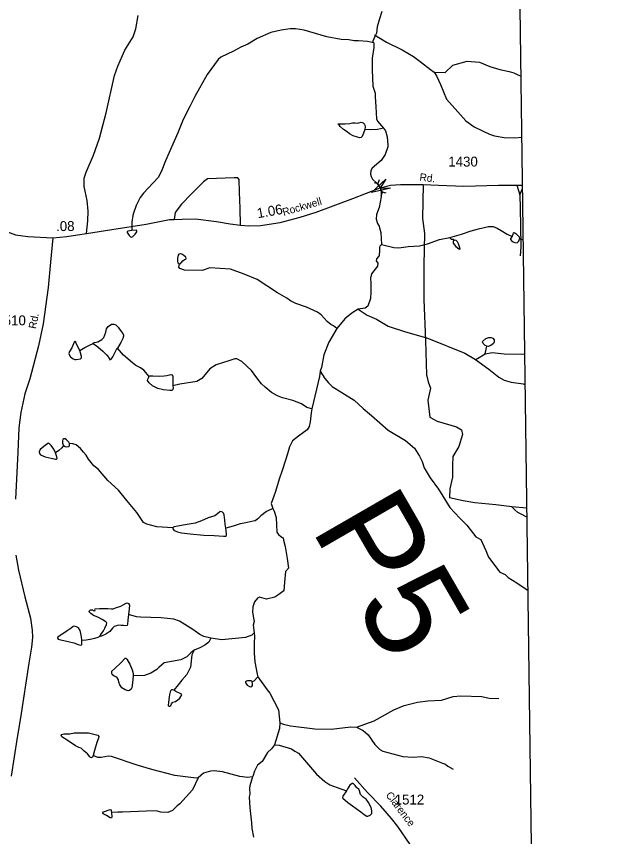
# Model space of a CAD drawing. Extents: x 2056842 to 2160602, y 826753 to 1016856.
# Drawn here: x 2137510 to 2145104, y 967870 to 978198 of the extents above; entities that cross this region are included whole.
import ezdxf

# ---------------------------------------------------------------- set-up
doc = ezdxf.new("R2010")
doc.units = 0
for name, color, linetype in [('Exist Boundary Political CountyLine', 7, 'Continuous'), ('Exist Hydrographic Creek Single Shore', 7, 'Continuous'), ('Exist Hydrographic Misc Water Feature', 7, 'Continuous'), ('Exist Road Non-System Type 51', 7, 'Continuous'), ('Exist Road Secondary Mileage Hundredths English Label', 7, 'Continuous'), ('Exist Road Secondary Structure Pipe Attributed CELL', 7, 'Continuous'), ('Exist Road Secondary Structure Pipe CELL', 7, 'Continuous'), ('Exist Road Secondary Structure Pipe Number Label', 7, 'Continuous'), ('Exist Road Secondary Type 41 Attributed', 7, 'Continuous'), ('Exist Road Secondary Type 51 Attributed', 7, 'Continuous'), ('Exist Road Secondary Type 51 Label', 7, 'Continuous'), ('Exist Road Secondary Type 51 Number Label', 7, 'Continuous')]:
    doc.layers.add(name, color=color, linetype=linetype)

msp = doc.modelspace()

# ---------------------------------------------------------------- linework, layer by layer
at = {"layer": 'Exist Boundary Political CountyLine'}
msp.add_lwpolyline([(2145104, 885849), (2143763, 984829)], dxfattribs=at)
at = {"layer": 'Exist Hydrographic Creek Single Shore'}
for points in [[(2142112, 978261), (2142079, 978167), (2142053, 978065), (2142043, 977987), (2142022, 977945), (2141999, 977886), (2142002, 977865)], [(2142008, 977863), (2141932, 977882), (2141816, 977891), (2141764, 977890), (2141696, 977904), (2141600, 977908), (2141420, 977939), (2141134, 978026), (2141022, 978041), (2140958, 978043), (2140842, 978026), (2140714, 977996), (2140540, 977921), (2140423, 977850), (2140335, 977810), (2140243, 977758), (2140085, 977683), (2140050, 977655), (2139910, 977466), (2139758, 977190), (2139692, 977065), (2139611, 976899), (2139544, 976731), (2139385, 976380), (2139334, 976240), (2139296, 976168), (2139109, 975973), (2139069, 975919), (2139018, 975815), (2138984, 975722), (2138974, 975691), (2138964, 975607), (2138961, 975503)], [(2142020, 977964), (2142170, 977874), (2142367, 977778), (2142510, 977691), (2142591, 977628), (2142723, 977531), (2142770, 977494)], [(2142008, 977863), (2142010, 977807), (2141988, 977671), (2141990, 977523), (2141999, 977320), (2142028, 977232), (2142025, 977187), (2142036, 977060), (2142042, 976906), (2142055, 976878), (2142131, 976790)], [(2142770, 977494), (2142908, 977493), (2143006, 977584), (2143183, 977634), (2143341, 977622), (2143472, 977568), (2143596, 977529), (2143712, 977504), (2143774, 977486), (2143815, 977468), (2143863, 977446)], [(2142770, 977494), (2142797, 977448), (2142850, 977339), (2142923, 977155), (2143067, 976996), (2143168, 976881), (2143273, 976809), (2143385, 976753), (2143467, 976716), (2143528, 976695), (2143650, 976675), (2143784, 976667), (2143873, 976676)], [(2142131, 976790), (2142155, 976756), (2142178, 976680), (2142184, 976576), (2142184, 976556), (2142154, 976459), (2142103, 976382), (2141987, 976285), (2141970, 976258), (2141968, 976212), (2141976, 976180), (2141994, 976148), (2142046, 976098), (2142089, 976039), (2142104, 975991), (2142100, 975924), (2142076, 975790), (2142044, 975705), (2142038, 975644), (2142054, 975588), (2142077, 975558), (2142083, 975537), (2142097, 975477), (2142105, 975324)], [(2142105, 975324), (2142084, 975306), (2142081, 975287), (2142079, 975252), (2142076, 975189), (2142068, 975175), (2142043, 975147), (2142041, 975119), (2142059, 975090), (2142057, 975054), (2141981, 974957), (2141968, 974903), (2141971, 974835), (2141972, 974728), (2141968, 974644), (2141933, 974550), (2141899, 974524), (2141813, 974510)], [(2141544, 974266), (2141500, 974300), (2141469, 974320), (2141422, 974358), (2141345, 974441), (2141301, 974473), (2141161, 974538), (2141029, 974582), (2140959, 974617), (2140915, 974649), (2140798, 974715), (2140543, 974884), (2140378, 974951), (2140204, 975017), (2139943, 975033), (2139848, 974999), (2139626, 975002), (2139569, 975022), (2139555, 975039), (2139562, 975084)], [(2141813, 974510), (2141733, 974460), (2141644, 974388), (2141544, 974266)], [(2141813, 974510), (2141926, 974437), (2142043, 974385), (2142191, 974298), (2142409, 974228), (2142632, 974165), (2142696, 974143), (2143155, 973959), (2143288, 973876)], [(2141544, 974266), (2141443, 974095), (2141381, 973937), (2141350, 973777), (2141333, 973729)], [(2141228, 973256), (2141165, 973274), (2141098, 973318), (2140988, 973362), (2140859, 973395), (2140798, 973419), (2140723, 973460), (2140643, 973530), (2140597, 973571), (2140536, 973646), (2140469, 973740), (2140347, 973854), (2140283, 973884), (2140261, 973886), (2140184, 973862), (2140023, 973810), (2139947, 973759), (2139846, 973638), (2139780, 973602), (2139569, 973565), (2139480, 973546)], [(2141333, 973729), (2141325, 973665), (2141228, 973256)], [(2141333, 973729), (2141393, 973637), (2141437, 973584), (2141485, 973538), (2141608, 973462), (2141761, 973366), (2141876, 973262), (2141979, 973174), (2142192, 972989), (2142410, 972856), (2142523, 972760), (2142585, 972661), (2142618, 972593), (2142642, 972515), (2142718, 972387), (2142825, 972246), (2142968, 972015), (2143092, 971880), (2143182, 971790), (2143294, 971646), (2143357, 971612), (2143419, 971472), (2143453, 971390), (2143597, 971200), (2143663, 971170), (2143700, 971132), (2143809, 971067), (2143951, 970968)], [(2141228, 973256), (2141221, 973205), (2141208, 973093), (2141195, 973036), (2141170, 972992), (2141060, 972912), (2140985, 972853), (2140950, 972778), (2140924, 972690), (2140898, 972611), (2140855, 972478), (2140817, 972371), (2140771, 972215), (2140749, 972155), (2140716, 972065), (2140737, 972002)], [(2140737, 972002), (2140757, 971968), (2140782, 971889), (2140790, 971704), (2140809, 971676), (2140839, 971649), (2140860, 971638), (2140870, 971630), (2140873, 971604), (2140893, 971523), (2140918, 971372), (2140937, 971250), (2140897, 971210), (2140885, 971074), (2140875, 970966), (2140802, 970911), (2140765, 970884), (2140658, 970858), (2140571, 970883), (2140546, 970872), (2140508, 970828), (2140487, 970762), (2140481, 970697), (2140499, 970600), (2140502, 970580), (2140491, 970531), (2140505, 970434)], [(2139959, 970367), (2139871, 970391), (2139819, 970413), (2139733, 970478), (2139563, 970582), (2139493, 970606), (2139334, 970623), (2139071, 970635), (2139023, 970639), (2138919, 970668)], [(2140505, 970434), (2140472, 970406), (2140393, 970379), (2140098, 970348), (2139959, 970367)], [(2140505, 970434), (2140509, 970394), (2140502, 970301), (2140505, 970178), (2140513, 970071), (2140539, 969914), (2140551, 969882)], [(2139959, 970367), (2139932, 970319), (2139884, 970280), (2139819, 970248), (2139749, 970216)], [(2139749, 970216), (2139705, 970184), (2139656, 970133), (2139580, 970094), (2139369, 970057), (2139301, 970001), (2139279, 969974), (2139203, 969926), (2139122, 969900), (2138978, 969893)], [(2139749, 970216), (2139719, 970160), (2139700, 970002), (2139657, 969913), (2139592, 969838), (2139548, 969782), (2139490, 969712)], [(2140551, 969882), (2140668, 969717), (2140700, 969675), (2140809, 969468), (2140826, 969303)], [(2141790, 969250), (2142014, 969329), (2142263, 969466), (2142391, 969520), (2142561, 969563), (2142689, 969581), (2142861, 969590), (2143010, 969635), (2143106, 969641), (2143370, 969635), (2143460, 969615), (2143585, 969611)], [(2140826, 969303), (2140820, 969231), (2140761, 969027)], [(2140826, 969303), (2140872, 969285), (2140962, 969266), (2141266, 969225), (2141474, 969224), (2141722, 969253), (2141790, 969250)], [(2141790, 969250), (2141874, 969206), (2141937, 969152), (2142023, 969029), (2142084, 968965), (2142125, 968945), (2142374, 968880), (2142506, 968871), (2142610, 968877), (2142706, 968860), (2142874, 968796), (2142910, 968781), (2142940, 968755), (2143008, 968721)], [(2140761, 969027), (2140723, 968975), (2140672, 968927), (2140602, 968814), (2140544, 968770), (2140509, 968694), (2140487, 968626), (2140483, 968622)], [(2140761, 969027), (2140819, 969023), (2140972, 968974), (2141017, 968946), (2141060, 968920), (2141287, 968657), (2141391, 968562), (2141455, 968520), (2141546, 968489), (2141665, 968448)], [(2139799, 968611), (2139775, 968607), (2139503, 968640), (2139213, 968714), (2139030, 968769), (2138709, 968880), (2138670, 968884), (2138575, 968867), (2138534, 968866), (2138477, 968890)], [(2139799, 968611), (2139728, 968461), (2139569, 968282), (2139533, 968258), (2139475, 968200), (2139415, 968175), (2139327, 968179), (2139271, 968193), (2139148, 968192), (2138847, 968177), (2138785, 968176), (2138706, 968172)], [(2140483, 968622), (2140447, 968510), (2140443, 968482), (2140450, 968406), (2140442, 968370), (2140447, 968234), (2140469, 968044), (2140474, 967970), (2140494, 967862)]]:
    msp.add_lwpolyline(points, dxfattribs=at)
at = {"layer": 'Exist Hydrographic Misc Water Feature'}
for p, q in [((2143842, 975396), (2143891, 975390)), ((2143411, 973950), (2143431, 974044))]:
    msp.add_line(p, q, dxfattribs=at)
for points in [[(2141898, 976773), (2141878, 976729), (2141862, 976687), (2141850, 976673), (2141835, 976670), (2141806, 976677), (2141751, 976693), (2141702, 976719), (2141674, 976744), (2141627, 976773), (2141587, 976812), (2141573, 976832), (2141559, 976839), (2141562, 976844), (2141577, 976844), (2141648, 976846), (2141709, 976850), (2141742, 976857), (2141774, 976857), (2141803, 976855), (2141822, 976859), (2141850, 976866), (2141875, 976858), (2141894, 976840), (2141902, 976808), (2141898, 976773)], [(2142131, 976790), (2142057, 976774), (2141965, 976768), (2141898, 976773)], [(2138961, 975503), (2138912, 975493), (2138903, 975487), (2138905, 975478), (2138928, 975440), (2138945, 975423), (2138960, 975419), (2138977, 975426), (2139004, 975455), (2139026, 975486), (2139027, 975503), (2139019, 975507), (2138961, 975503)], [(2142966, 975412), (2143113, 975457), (2143234, 975496), (2143326, 975524), (2143452, 975553), (2143511, 975551), (2143562, 975531), (2143613, 975503), (2143688, 975455), (2143751, 975426)], [(2143751, 975426), (2143765, 975455), (2143769, 975474), (2143776, 975476), (2143798, 975464), (2143839, 975424), (2143842, 975396)], [(2142105, 975324), (2142260, 975289), (2142323, 975282), (2142442, 975300), (2142586, 975308), (2142685, 975333), (2142835, 975388), (2142966, 975412)], [(2142966, 975412), (2142974, 975400), (2142985, 975392), (2143010, 975393), (2143026, 975380)], [(2143026, 975380), (2143008, 975367), (2143007, 975356), (2143009, 975341), (2143041, 975300), (2143078, 975272), (2143092, 975266), (2143095, 975272), (2143093, 975285), (2143075, 975332), (2143064, 975361), (2143045, 975376), (2143026, 975380)], [(2143751, 975426), (2143732, 975403), (2143732, 975389), (2143752, 975364), (2143785, 975350), (2143814, 975348), (2143831, 975362), (2143840, 975376), (2143842, 975396)], [(2139562, 975084), (2139571, 975083), (2139581, 975091), (2139607, 975122), (2139625, 975136), (2139641, 975143), (2139647, 975151), (2139644, 975165), (2139617, 975189), (2139593, 975205), (2139575, 975210), (2139555, 975205), (2139545, 975192), (2139538, 975152), (2139538, 975112), (2139544, 975094), (2139562, 975084)], [(2138476, 974078), (2138477, 974083), (2138480, 974089), (2138495, 974091), (2138535, 974102), (2138587, 974128), (2138610, 974153), (2138635, 974220), (2138643, 974264), (2138666, 974293), (2138705, 974322), (2138737, 974322), (2138762, 974314), (2138793, 974283), (2138828, 974229), (2138848, 974204), (2138859, 974185), (2138859, 974172), (2138851, 974141), (2138823, 974092), (2138781, 974021)], [(2138307, 973990), (2138263, 974080), (2138256, 974102), (2138249, 974108), (2138239, 974096), (2138206, 974026), (2138177, 973978), (2138171, 973954), (2138172, 973939), (2138189, 973912), (2138226, 973886), (2138244, 973878), (2138264, 973879), (2138316, 973888), (2138328, 973899), (2138328, 973916), (2138315, 973960), (2138307, 973990)], [(2143431, 974044), (2143411, 974054), (2143386, 974079), (2143379, 974099), (2143383, 974108), (2143419, 974142), (2143456, 974153), (2143487, 974155), (2143510, 974145), (2143523, 974126), (2143525, 974099), (2143515, 974079), (2143484, 974055), (2143450, 974042), (2143431, 974044)], [(2138307, 973990), (2138372, 974028), (2138432, 974057), (2138476, 974078)], [(2138476, 974078), (2138537, 974039), (2138599, 973982), (2138645, 973935), (2138673, 973903), (2138680, 973880), (2138688, 973875), (2138701, 973882), (2138723, 973911), (2138744, 973953), (2138769, 974002), (2138781, 974021)], [(2139178, 973667), (2139141, 973716), (2139113, 973743), (2139073, 973774), (2139012, 973802), (2138971, 973834), (2138860, 973934), (2138781, 974021)], [(2143288, 973876), (2143316, 973892), (2143411, 973950)], [(2143411, 973950), (2143499, 973964), (2143650, 973951), (2143865, 973946), (2143910, 973951)], [(2143288, 973876), (2143458, 973756), (2143583, 973655), (2143649, 973619), (2143737, 973594), (2143889, 973572), (2143916, 973557)], [(2139480, 973546), (2139484, 973521), (2139480, 973499), (2139468, 973489), (2139442, 973487), (2139360, 973494), (2139291, 973511), (2139222, 973548), (2139183, 973585), (2139162, 973614), (2139166, 973630), (2139179, 973654), (2139178, 973667)], [(2139178, 973667), (2139191, 973673), (2139228, 973672), (2139313, 973669), (2139372, 973670), (2139402, 973675), (2139452, 973687), (2139468, 973683), (2139478, 973666), (2139481, 973608), (2139480, 973546)], [(2138177, 972820), (2138170, 972837), (2138141, 972864), (2138123, 972878), (2138105, 972879), (2138094, 972872), (2138090, 972855), (2138092, 972824), (2138103, 972796)], [(2138000, 972704), (2137979, 972749), (2137946, 972793), (2137922, 972821), (2137912, 972826), (2137904, 972821), (2137857, 972784), (2137809, 972745), (2137798, 972715), (2137799, 972696), (2137813, 972678), (2137873, 972654), (2137949, 972635), (2138002, 972622), (2138016, 972622), (2138021, 972630), (2138020, 972652), (2138000, 972704)], [(2138103, 972796), (2138081, 972767), (2138044, 972733), (2138000, 972704)], [(2138103, 972796), (2138124, 972781), (2138141, 972779), (2138171, 972782), (2138179, 972790), (2138180, 972807), (2138177, 972820)], [(2139479, 971758), (2139276, 971771), (2139151, 971805), (2139110, 971827), (2139026, 971952), (2138902, 972104), (2138797, 972233), (2138660, 972356), (2138542, 972491), (2138483, 972539), (2138419, 972624), (2138386, 972671), (2138355, 972709), (2138318, 972758), (2138263, 972804), (2138220, 972817), (2138177, 972820)], [(2140145, 971755), (2140137, 971804), (2140132, 971855), (2140126, 971920), (2140119, 971942), (2140105, 971956), (2140085, 971965), (2140069, 971961), (2140042, 971935), (2140006, 971909), (2139926, 971882), (2139841, 971848), (2139760, 971818), (2139684, 971806), (2139611, 971790), (2139541, 971777), (2139498, 971772), (2139488, 971767), (2139479, 971758)], [(2140737, 972002), (2140657, 971963), (2140589, 971907), (2140549, 971870), (2140517, 971848), (2140489, 971840), (2140376, 971818), (2140328, 971810), (2140238, 971780), (2140145, 971755)], [(2139479, 971758), (2139479, 971746), (2139495, 971724), (2139537, 971707), (2139588, 971697), (2139698, 971683), (2139871, 971666), (2140000, 971663), (2140119, 971652), (2140140, 971653), (2140143, 971653), (2140154, 971663), (2140156, 971677), (2140150, 971723), (2140145, 971755)], [(2138566, 970394), (2138563, 970400), (2138563, 970407), (2138573, 970416), (2138605, 970462), (2138625, 970494), (2138645, 970542), (2138650, 970559), (2138646, 970566), (2138635, 970574), (2138589, 970605), (2138536, 970633), (2138480, 970654), (2138447, 970680), (2138426, 970700), (2138426, 970710), (2138442, 970724), (2138468, 970725), (2138477, 970716), (2138496, 970714), (2138501, 970725), (2138497, 970735), (2138503, 970740), (2138557, 970741), (2138660, 970742), (2138706, 970736), (2138728, 970739), (2138771, 970755), (2138826, 970771), (2138855, 970788), (2138890, 970810), (2138904, 970812), (2138923, 970805), (2138932, 970785), (2138928, 970736), (2138919, 970668)], [(2138919, 970668), (2138912, 970595), (2138909, 970544), (2138905, 970530), (2138881, 970525), (2138860, 970528), (2138823, 970529), (2138792, 970531), (2138772, 970526), (2138742, 970517), (2138719, 970494), (2138685, 970454), (2138634, 970417), (2138582, 970394), (2138566, 970394)], [(2138335, 970343), (2138331, 970384), (2138322, 970428), (2138313, 970465), (2138291, 970498), (2138267, 970510), (2138237, 970519), (2138223, 970515), (2138199, 970496), (2138150, 970459), (2138107, 970430), (2138072, 970409), (2138060, 970404), (2138029, 970378), (2138027, 970369), (2138035, 970358), (2138067, 970346), (2138107, 970338), (2138161, 970326), (2138231, 970309), (2138289, 970288), (2138317, 970281), (2138331, 970284), (2138335, 970291), (2138335, 970343)], [(2138335, 970343), (2138386, 970349), (2138438, 970356), (2138496, 970368), (2138538, 970380), (2138566, 970394)], [(2138978, 969893), (2138971, 969808), (2138961, 969742), (2138953, 969726), (2138932, 969708), (2138915, 969707), (2138877, 969720), (2138839, 969743), (2138811, 969782), (2138801, 969815), (2138796, 969846), (2138773, 969877), (2138739, 969892), (2138716, 969910), (2138710, 969929), (2138712, 969954), (2138749, 969988), (2138830, 970062), (2138879, 970115), (2138887, 970116), (2138898, 970106), (2138936, 970042), (2138967, 969970), (2138979, 969925), (2138978, 969893)], [(2140551, 969882), (2140498, 969826), (2140480, 969817)], [(2140480, 969817), (2140475, 969827), (2140467, 969832), (2140450, 969831), (2140418, 969830), (2140406, 969829), (2140396, 969819), (2140394, 969809), (2140399, 969800), (2140416, 969777), (2140444, 969759), (2140463, 969757), (2140475, 969761), (2140482, 969771), (2140482, 969797), (2140480, 969817)], [(2139490, 969712), (2139473, 969719), (2139463, 969717), (2139454, 969709), (2139445, 969691), (2139438, 969660), (2139432, 969626), (2139423, 969564), (2139422, 969521), (2139429, 969511), (2139442, 969513), (2139452, 969522), (2139463, 969543), (2139480, 969561), (2139513, 969573), (2139541, 969593), (2139566, 969613), (2139591, 969655), (2139589, 969663), (2139571, 969672), (2139516, 969699), (2139490, 969712)], [(2138477, 968890), (2138468, 968872), (2138456, 968863), (2138444, 968864), (2138433, 968875), (2138404, 968911), (2138364, 968947), (2138327, 968982), (2138296, 968992), (2138255, 969015), (2138161, 969075), (2138082, 969126), (2138074, 969142), (2138081, 969156), (2138113, 969163), (2138183, 969166), (2138236, 969177), (2138317, 969178), (2138416, 969175), (2138536, 969147), (2138546, 969130), (2138542, 969110), (2138522, 969054), (2138494, 968953), (2138477, 968890)], [(2140483, 968622), (2140419, 968614), (2140323, 968627), (2140105, 968686), (2140001, 968700), (2139953, 968696), (2139867, 968667), (2139799, 968611)], [(2141665, 968448), (2141620, 968381), (2141614, 968363), (2141618, 968352), (2141681, 968299), (2141845, 968184), (2141888, 968147), (2141920, 968126), (2141936, 968127), (2141962, 968139), (2141983, 968163), (2141986, 968196), (2141977, 968237), (2141942, 968299), (2141913, 968340), (2141877, 968365), (2141841, 968402), (2141828, 968445), (2141819, 968468), (2141796, 968486), (2141773, 968513), (2141751, 968538), (2141739, 968538), (2141709, 968518), (2141677, 968470), (2141665, 968448)], [(2138706, 968172), (2138713, 968114), (2138709, 968106), (2138692, 968107), (2138644, 968135), (2138604, 968156), (2138598, 968171), (2138608, 968183), (2138692, 968211), (2138701, 968207), (2138704, 968194), (2138706, 968172)]]:
    msp.add_lwpolyline(points, dxfattribs=at)
at = {"layer": 'Exist Road Non-System Type 51'}
for p, q in [((2143808, 976072), (2143846, 975951)), ((2143846, 975951), (2143882, 976032))]:
    msp.add_line(p, q, dxfattribs=at)
for points in [[(2140329, 975570), (2140328, 975785), (2140317, 975983), (2140314, 976146), (2140299, 976164), (2140251, 976167), (2139915, 976151), (2139865, 976114), (2139713, 975962), (2139590, 975835), (2139510, 975727), (2139494, 975641)], [(2142632, 976080), (2142623, 975652), (2142646, 975466), (2142641, 975066), (2142641, 974633), (2142659, 974111), (2142672, 973685), (2142694, 973597), (2142724, 973515), (2142691, 973366), (2142714, 973150), (2142807, 973103), (2143052, 973030), (2143113, 972994), (2143124, 972935), (2143080, 972781), (2143005, 972656), (2143001, 972545), (2143001, 972398), (2142967, 972250), (2142963, 972135)], [(2143846, 975951), (2143850, 975778), (2143858, 975559), (2143859, 975295), (2143853, 975185)], [(2143749, 972024), (2143544, 972047), (2143283, 972072), (2143136, 972097), (2142963, 972135)], [(2143938, 971891), (2143864, 971930), (2143823, 971951), (2143784, 971983), (2143759, 972008), (2143749, 972024)], [(2143937, 972004), (2143749, 972024)]]:
    msp.add_lwpolyline(points, dxfattribs=at)
at = {"layer": 'Exist Road Secondary Structure Pipe Attributed CELL'}
msp.add_lwpolyline([(2142219, 976037), (2141982, 975982), (2142160, 976148), (2142089, 976039)], close=True, dxfattribs=at)
at = {"layer": 'Exist Road Secondary Structure Pipe CELL'}
for p, q in [((2142013, 976107), (2142061, 976093)), ((2142078, 976141), (2142061, 976093)), ((2142117, 975986), (2142061, 976093)), ((2142101, 975938), (2142117, 975986)), ((2142166, 975972), (2142117, 975986))]:
    msp.add_line(p, q, dxfattribs=at)
at = {"layer": 'Exist Road Secondary Type 41 Attributed'}
for points in [[(2138391, 975464), (2138411, 975623), (2138413, 975746), (2138401, 975881), (2138363, 976056), (2138363, 976163), (2138388, 976235), (2138481, 976449), (2138558, 976663), (2138641, 976983), (2138743, 977452), (2138786, 977572), (2138875, 977771), (2138979, 977941), (2139013, 978041), (2139043, 978209)], [(2142466, 967772), (2142313, 967996), (2142234, 968099), (2142099, 968253), (2141931, 968427), (2141765, 968610)]]:
    msp.add_lwpolyline(points, dxfattribs=at)
at = {"layer": 'Exist Road Secondary Type 51 Attributed'}
for points in [[(2134314, 978032), (2134703, 977837), (2134769, 977780), (2134889, 977666), (2135107, 977464), (2135422, 977133), (2135660, 976868), (2135845, 976672), (2136056, 976474), (2136321, 976233), (2136682, 975894), (2136829, 975785), (2137029, 975667), (2137350, 975502), (2137498, 975447), (2137654, 975425), (2137968, 975410)], [(2142089, 976039), (2142219, 976074), (2142346, 976080), (2142632, 976080), (2142825, 976072), (2143143, 976059), (2143578, 976072), (2143882, 976072)], [(2138391, 975464), (2138710, 975516), (2139144, 975582), (2139437, 975639), (2139494, 975641), (2139596, 975643), (2139766, 975650), (2140027, 975614), (2140201, 975587), (2140329, 975570), (2140436, 975561), (2140582, 975563), (2140832, 975602), (2141081, 975668), (2141283, 975734), (2141747, 975903), (2142089, 976039)], [(2137968, 975410), (2138144, 975428), (2138277, 975446), (2138391, 975464)], [(2137968, 975410), (2137940, 975105), (2137910, 974785), (2137848, 974327), (2137786, 974048), (2137678, 973636), (2137617, 973446), (2137566, 973211), (2137541, 973018), (2137527, 972711), (2137499, 972121)], [(2137501, 971413), (2137538, 971223), (2137614, 970891), (2137688, 970620), (2137708, 970471), (2137711, 970376), (2137698, 970255), (2137668, 970053), (2137560, 969366), (2137521, 969118), (2137444, 968629)]]:
    msp.add_lwpolyline(points, dxfattribs=at)

# ---------------------------------------------------------------- texts
at = {"layer": 'Exist Road Secondary Mileage Hundredths English Label'}
for s, rotation, p in [('1.06', 10.0189, (2140550, 975656)), ('.08', 0.5617, (2138010, 975494))]:
    msp.add_text(s, height=125, rotation=rotation, dxfattribs=at).set_placement(p)
at = {"layer": 'Exist Road Secondary Structure Pipe Number Label'}
msp.add_text('P5', height=1230.3, rotation=300, dxfattribs=at).set_placement((2141210, 971750))
at = {"layer": 'Exist Road Secondary Type 51 Label'}
for s, rotation, p in [('Rd.', 353.1127, (2142581, 976130)), ('Rockwell', 16.5468, (2140875, 975685)), ('Rd.', 78.847, (2137755, 974258)), ('Clarence', 307.257, (2142154, 968391))]:
    msp.add_text(s, height=95, rotation=rotation, dxfattribs=at).set_placement(p)
at = {"layer": 'Exist Road Secondary Type 51 Number Label'}
for s, p in [('1430', (2142947, 976307)), ('1510', (2137257, 974308)), ('1512', (2142272, 968274))]:
    msp.add_text(s, height=125, dxfattribs=at).set_placement(p)

doc.saveas('drawing.dxf')
